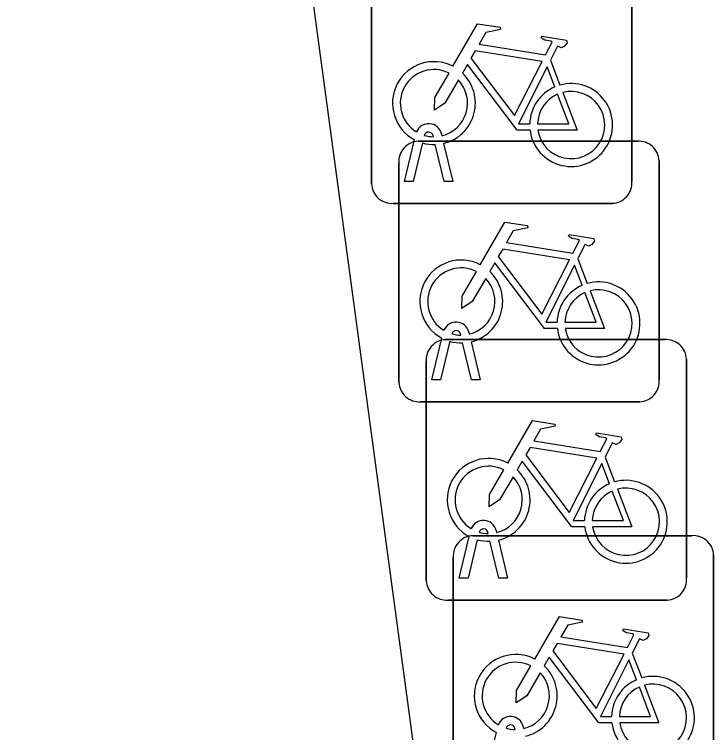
# Model space of a CAD drawing. Extents: x 162157 to 163165, y 378998 to 380775.
# Drawn here: x 162179.287 to 162181.971, y 379851.957 to 379854.712 of the extents above; entities that cross this region are included whole.
import ezdxf

# ---------------------------------------------------------------- set-up
doc = ezdxf.new("R2010")
doc.units = 0
doc.layers.add('IMGEO_Fietsenrek', color=7, linetype='Continuous')
doc.layers.add('IMGEO_Voetpad_open', color=7, linetype='Continuous')

msp = doc.modelspace()

# ---------------------------------------------------------------- linework, layer by layer
at = {"layer": 'IMGEO_Fietsenrek'}
for p, q in [((162180.6575, 379854.0619), (162180.6575, 379854.9028)), ((162180.6575, 379854.9028), (162180.6575, 379854.0619)), ((162181.6565, 379854.9121), (162181.6565, 379854.0712)), ((162181.6565, 379854.0712), (162181.6565, 379854.9121)), ((162181.3442, 379854.5362), (162181.3805, 379854.441)), ((162180.9256, 379854.2544), (162180.9274, 379854.2465)), ((162180.7845, 379854.0713), (162180.8228, 379854.2313)), ((162180.8949, 379854.2429), (162180.8939, 379854.2472)), ((162180.8532, 379854.2191), (162180.8179, 379854.0713)), ((162180.8369, 379854.2255), (162181.6778, 379854.2255)), ((162181.6778, 379854.2255), (162180.8369, 379854.2255)), ((162180.936, 379854.0713), (162180.9021, 379854.213)), ((162180.9344, 379854.2173), (162180.9694, 379854.0713)), ((162181.7615, 379854.1511), (162181.7615, 379853.3102)), ((162181.7615, 379853.3102), (162181.7615, 379854.1511)), ((162180.7625, 379853.3009), (162180.7625, 379854.1418)), ((162180.7625, 379854.1418), (162180.7625, 379853.3009)), ((162180.8179, 379854.0713), (162180.7845, 379854.0713)), ((162180.9694, 379854.0713), (162180.936, 379854.0713)), ((162181.5821, 379853.9875), (162180.7412, 379853.9875)), ((162180.7412, 379853.9875), (162181.5821, 379853.9875)), ((162181.4492, 379853.7752), (162181.4855, 379853.68)), ((162180.9999, 379853.4819), (162180.9989, 379853.4862)), ((162181.0306, 379853.4934), (162181.0324, 379853.4855)), ((162180.8895, 379853.3103), (162180.9278, 379853.4703)), ((162180.9582, 379853.4581), (162180.9229, 379853.3103)), ((162180.9419, 379853.4645), (162181.7828, 379853.4645)), ((162181.7828, 379853.4645), (162180.9419, 379853.4645)), ((162181.0394, 379853.4563), (162181.0744, 379853.3103)), ((162181.041, 379853.3103), (162181.0071, 379853.452)), ((162180.8675, 379852.5399), (162180.8675, 379853.3808)), ((162180.8675, 379853.3808), (162180.8675, 379852.5399)), ((162181.8665, 379853.3901), (162181.8665, 379852.5492)), ((162181.8665, 379852.5492), (162181.8665, 379853.3901)), ((162180.9229, 379853.3103), (162180.8895, 379853.3103)), ((162181.0744, 379853.3103), (162181.041, 379853.3103)), ((162181.6871, 379853.2265), (162180.8462, 379853.2265)), ((162180.8462, 379853.2265), (162181.6871, 379853.2265)), ((162181.5542, 379853.0142), (162181.5905, 379852.919)), ((162181.0459, 379852.7125), (162181.8868, 379852.7125)), ((162181.8868, 379852.7125), (162181.0459, 379852.7125)), ((162181.1049, 379852.7209), (162181.1039, 379852.7252)), ((162181.1356, 379852.7324), (162181.1374, 379852.7245)), ((162180.9945, 379852.5493), (162181.0328, 379852.7093)), ((162181.0632, 379852.6971), (162181.0279, 379852.5493)), ((162181.146, 379852.5493), (162181.1121, 379852.691)), ((162181.1444, 379852.6953), (162181.1794, 379852.5493)), ((162180.9715, 379851.7879), (162180.9715, 379852.6288)), ((162180.9715, 379852.6288), (162180.9715, 379851.7879)), ((162181.9705, 379852.6381), (162181.9705, 379851.7972)), ((162181.9705, 379851.7972), (162181.9705, 379852.6381)), ((162181.0279, 379852.5493), (162180.9945, 379852.5493)), ((162181.1794, 379852.5493), (162181.146, 379852.5493)), ((162181.7921, 379852.4655), (162180.9512, 379852.4655)), ((162180.9512, 379852.4655), (162181.7921, 379852.4655)), ((162181.6582, 379852.2622), (162181.6945, 379852.167)), ((162181.2089, 379851.9689), (162181.2079, 379851.9732)), ((162181.2396, 379851.9804), (162181.2414, 379851.9725)), ((162181.0985, 379851.7973), (162181.1368, 379851.9573))]:
    msp.add_line(p, q, dxfattribs=at)
for points in [[(162180.9701, 379854.5132), (162181.0648, 379854.6767), (162181.151, 379854.6629), (162181.1527, 379854.6542), (162181.0966, 379854.6433), (162181.0704, 379854.598), (162181.3256, 379854.5572)], [(162181.3256, 379854.5572), (162181.3506, 379854.606), (162181.3455, 379854.61), (162181.3223, 379854.6137), (162181.3096, 379854.6212), (162181.3086, 379854.6243), (162181.3108, 379854.6289), (162181.4056, 379854.6138), (162181.4079, 379854.6035), (162181.3985, 379854.5911), (162181.3861, 379854.5847), (162181.3716, 379854.5909), (162181.3442, 379854.5362)], [(162181.3127, 379854.532), (162181.0559, 379854.573), (162181.0392, 379854.5442), (162181.2062, 379854.3239), (162181.3127, 379854.532)], [(162181.2658, 379854.2685), (162181.2161, 379854.2686), (162181.0254, 379854.5203), (162181.0064, 379854.4875)], [(162181.3607, 379854.434), (162181.3314, 379854.5108), (162181.222, 379854.2927), (162181.2647, 379854.2926)], [(162180.9908, 379854.4607), (162180.9392, 379854.3715), (162180.8993, 379854.3455), (162180.9005, 379854.393), (162180.955, 379854.4872)], [(162181.2947, 379854.2925), (162181.4146, 379854.2923), (162181.3714, 379854.4059)], [(162181.3912, 379854.4128), (162181.4462, 379854.2682), (162181.2961, 379854.2685)], [(162181.0751, 379853.7522), (162181.1698, 379853.9157), (162181.256, 379853.9019), (162181.2577, 379853.8932), (162181.2016, 379853.8823), (162181.1754, 379853.837), (162181.4306, 379853.7962)], [(162181.4306, 379853.7962), (162181.4556, 379853.845), (162181.4505, 379853.849), (162181.4273, 379853.8527), (162181.4146, 379853.8602), (162181.4136, 379853.8633), (162181.4158, 379853.8679), (162181.5106, 379853.8528), (162181.5129, 379853.8425), (162181.5035, 379853.8301), (162181.4911, 379853.8237), (162181.4766, 379853.8299), (162181.4492, 379853.7752)], [(162181.4177, 379853.771), (162181.1609, 379853.812), (162181.1442, 379853.7832), (162181.3112, 379853.5629), (162181.4177, 379853.771)], [(162181.3708, 379853.5075), (162181.3211, 379853.5076), (162181.1304, 379853.7593), (162181.1114, 379853.7265)], [(162181.4657, 379853.673), (162181.4364, 379853.7498), (162181.327, 379853.5317), (162181.3697, 379853.5316)], [(162181.0958, 379853.6997), (162181.0442, 379853.6105), (162181.0043, 379853.5845), (162181.0055, 379853.632), (162181.06, 379853.7262)], [(162181.4962, 379853.6518), (162181.5512, 379853.5072), (162181.4011, 379853.5075)], [(162181.3997, 379853.5315), (162181.5196, 379853.5313), (162181.4764, 379853.6449)], [(162181.1801, 379852.9912), (162181.2748, 379853.1547), (162181.361, 379853.1409), (162181.3627, 379853.1322), (162181.3066, 379853.1213), (162181.2804, 379853.076), (162181.5356, 379853.0352)], [(162181.5356, 379853.0352), (162181.5606, 379853.084), (162181.5555, 379853.088), (162181.5323, 379853.0917), (162181.5196, 379853.0992), (162181.5186, 379853.1023), (162181.5208, 379853.1069), (162181.6156, 379853.0918), (162181.6179, 379853.0815), (162181.6085, 379853.0691), (162181.5961, 379853.0627), (162181.5816, 379853.0689), (162181.5542, 379853.0142)], [(162181.5227, 379853.01), (162181.2659, 379853.051), (162181.2492, 379853.0222), (162181.4162, 379852.8019), (162181.5227, 379853.01)], [(162181.4758, 379852.7465), (162181.4261, 379852.7466), (162181.2354, 379852.9983), (162181.2164, 379852.9655)], [(162181.5707, 379852.912), (162181.5414, 379852.9888), (162181.432, 379852.7707), (162181.4747, 379852.7706)], [(162181.2008, 379852.9387), (162181.1492, 379852.8495), (162181.1093, 379852.8235), (162181.1105, 379852.871), (162181.165, 379852.9652)], [(162181.5047, 379852.7705), (162181.6246, 379852.7703), (162181.5814, 379852.8839)], [(162181.6012, 379852.8908), (162181.6562, 379852.7462), (162181.5061, 379852.7465)], [(162181.2841, 379852.2392), (162181.3788, 379852.4027), (162181.465, 379852.3889), (162181.4667, 379852.3802), (162181.4106, 379852.3693), (162181.3844, 379852.324), (162181.6396, 379852.2832)], [(162181.6396, 379852.2832), (162181.6646, 379852.332), (162181.6595, 379852.336), (162181.6363, 379852.3397), (162181.6236, 379852.3472), (162181.6226, 379852.3503), (162181.6248, 379852.3549), (162181.7196, 379852.3398), (162181.7219, 379852.3295), (162181.7125, 379852.3171), (162181.7001, 379852.3107), (162181.6856, 379852.3169), (162181.6582, 379852.2622)], [(162181.6267, 379852.258), (162181.3699, 379852.299), (162181.3532, 379852.2702), (162181.5202, 379852.0499), (162181.6267, 379852.258)], [(162181.5798, 379851.9945), (162181.5301, 379851.9946), (162181.3394, 379852.2463), (162181.3204, 379852.2135)], [(162181.6747, 379852.16), (162181.6454, 379852.2368), (162181.536, 379852.0187), (162181.5787, 379852.0186)], [(162181.3048, 379852.1867), (162181.2532, 379852.0975), (162181.2133, 379852.0715), (162181.2145, 379852.119), (162181.269, 379852.2132)], [(162181.6087, 379852.0185), (162181.7286, 379852.0183), (162181.6854, 379852.1319)], [(162181.7052, 379852.1388), (162181.7602, 379851.9942), (162181.6101, 379851.9945)]]:
    msp.add_lwpolyline(points, dxfattribs=at)
for centre, radius, start, end in [((162180.8971, 379854.3719), 0.159, 62.6766, 242.1369), ((162180.8971, 379854.3719), 0.129, 63.3192, 238.903), ((162180.8971, 379854.3719), 0.159, 283.5766, 46.6042), ((162180.8971, 379854.3719), 0.129, 283.6043, 43.4302), ((162181.4237, 379854.2879), 0.159, 187.0065, 105.7708), ((162181.4237, 379854.2879), 0.159, 113.3408, 178.3217), ((162181.4237, 379854.2879), 0.129, 113.923, 177.9556), ((162181.4237, 379854.2879), 0.129, 188.6715, 104.5883), ((162180.8769, 379854.2433), 0.0499, 12.8025, 158.6934), ((162180.8769, 379854.2433), 0.0174, 12.8025, 163.4502), ((162180.8971, 379854.3719), 0.129, 253.415, 269.0204), ((162180.8402, 379854.1476), 0.0779, 92.4484, 184.2845), ((162180.8402, 379854.1476), 0.0779, 92.4484, 184.2845), ((162180.8971, 379854.3719), 0.159, 253.9967, 271.7867), ((162181.6836, 379854.1478), 0.0779, 2.4484, 94.2845), ((162181.6836, 379854.1478), 0.0779, 2.4484, 94.2845), ((162180.7354, 379854.0652), 0.0779, 182.4484, 274.2845), ((162180.7354, 379854.0652), 0.0779, 182.4484, 274.2845), ((162181.5788, 379854.0654), 0.0779, 272.4484, 4.2845), ((162181.5788, 379854.0654), 0.0779, 272.4484, 4.2845), ((162181.0021, 379853.6109), 0.159, 62.6766, 242.1369), ((162181.0021, 379853.6109), 0.129, 63.3192, 238.903), ((162181.0021, 379853.6109), 0.159, 283.5766, 46.6042), ((162181.0021, 379853.6109), 0.129, 283.6043, 43.4302), ((162181.5287, 379853.5269), 0.159, 187.0065, 105.7708), ((162181.5287, 379853.5269), 0.159, 113.3408, 178.3217), ((162181.5287, 379853.5269), 0.129, 188.6715, 104.5883), ((162181.5287, 379853.5269), 0.129, 113.923, 177.9556), ((162180.9819, 379853.4823), 0.0499, 12.8025, 158.6934), ((162180.9819, 379853.4823), 0.0174, 12.8025, 163.4502), ((162181.0021, 379853.6109), 0.129, 253.415, 269.0204), ((162180.9452, 379853.3866), 0.0779, 92.4484, 184.2845), ((162180.9452, 379853.3866), 0.0779, 92.4484, 184.2845), ((162181.0021, 379853.6109), 0.159, 253.9967, 271.7867), ((162181.7886, 379853.3868), 0.0779, 2.4484, 94.2845), ((162181.7886, 379853.3868), 0.0779, 2.4484, 94.2845), ((162180.8404, 379853.3042), 0.0779, 182.4484, 274.2845), ((162180.8404, 379853.3042), 0.0779, 182.4484, 274.2845), ((162181.6838, 379853.3044), 0.0779, 272.4484, 4.2845), ((162181.6838, 379853.3044), 0.0779, 272.4484, 4.2845), ((162181.1071, 379852.8499), 0.159, 62.6766, 242.1369), ((162181.1071, 379852.8499), 0.129, 63.3192, 238.903), ((162181.1071, 379852.8499), 0.159, 283.5766, 46.6042), ((162181.1071, 379852.8499), 0.129, 283.6043, 43.4302), ((162181.6337, 379852.7659), 0.159, 113.3408, 178.3217), ((162181.6337, 379852.7659), 0.159, 187.0065, 105.7708), ((162181.6337, 379852.7659), 0.129, 113.923, 177.9556), ((162181.6337, 379852.7659), 0.129, 188.6715, 104.5883), ((162181.0869, 379852.7213), 0.0499, 12.8025, 158.6934), ((162181.0869, 379852.7213), 0.0174, 12.8025, 163.4502), ((162181.0492, 379852.6346), 0.0779, 92.4484, 184.2845), ((162181.0492, 379852.6346), 0.0779, 92.4484, 184.2845), ((162181.1071, 379852.8499), 0.129, 253.415, 269.0204), ((162181.8926, 379852.6348), 0.0779, 2.4484, 94.2845), ((162181.8926, 379852.6348), 0.0779, 2.4484, 94.2845), ((162181.1071, 379852.8499), 0.159, 253.9967, 271.7867), ((162181.7888, 379852.5434), 0.0779, 272.4484, 4.2845), ((162181.7888, 379852.5434), 0.0779, 272.4484, 4.2845), ((162180.9454, 379852.5432), 0.0779, 182.4484, 274.2845), ((162180.9454, 379852.5432), 0.0779, 182.4484, 274.2845), ((162181.2111, 379852.0979), 0.159, 62.6766, 242.1369), ((162181.2111, 379852.0979), 0.129, 63.3192, 238.903), ((162181.2111, 379852.0979), 0.159, 283.5766, 46.6042), ((162181.2111, 379852.0979), 0.129, 283.6043, 43.4302), ((162181.7377, 379852.0139), 0.159, 113.3408, 178.3217), ((162181.7377, 379852.0139), 0.159, 187.0065, 105.7708), ((162181.7377, 379852.0139), 0.129, 113.923, 177.9556), ((162181.7377, 379852.0139), 0.129, 188.6715, 104.5883), ((162181.1909, 379851.9693), 0.0499, 12.8025, 158.6934), ((162181.1909, 379851.9693), 0.0174, 12.8025, 163.4502), ((162181.2111, 379852.0979), 0.129, 253.415, 269.0204)]:
    msp.add_arc(centre, radius, start, end, dxfattribs=at)
at = {"layer": 'IMGEO_Voetpad_open'}
msp.add_lwpolyline([(162179.287, 379863.241), (162181.579, 379846.277)], dxfattribs=at)

doc.saveas('drawing.dxf')
